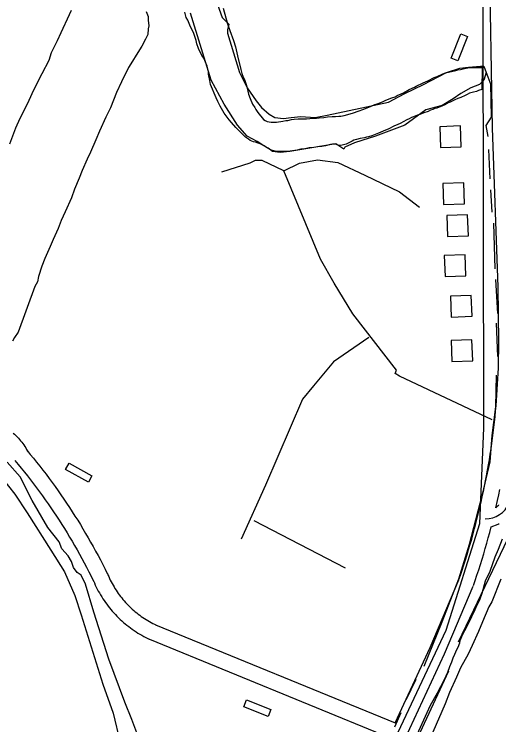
# Model space of a CAD drawing. Extents: x 3250478 to 3288318, y 788638 to 816472.
# Drawn here: x 3257033 to 3257961, y 794702 to 796061 of the extents above; entities that cross this region are included whole.
import ezdxf

# ---------------------------------------------------------------- set-up
doc = ezdxf.new("R2010")
doc.units = 0
for name, color, linetype in [('V-BLDG-OTLN', 7, 'Continuous'), ('V-ROAD-CNTR', 7, 'Continuous'), ('V-SITE-VEGE', 7, 'Continuous'), ('V-TOPO-SHOR', 7, 'Continuous')]:
    doc.layers.add(name, color=color, linetype=linetype)

msp = doc.modelspace()

# ---------------------------------------------------------------- linework, layer by layer
at = {"layer": 'V-BLDG-OTLN'}
for points in [[(3257869.6, 795976.7), (3257888, 796023.3), (3257901, 796018.1), (3257882.7, 795971.6)], [(3257889.2, 795807.2), (3257887.8, 795847.1), (3257847.8, 795845.7), (3257849.3, 795805.7)], [(3257895.2, 795698.3), (3257893.7, 795738.2), (3257853.7, 795736.8), (3257855.2, 795696.8)], [(3257902.7, 795637.1), (3257901.2, 795677.1), (3257861.3, 795675.6), (3257862.7, 795635.7)], [(3257898.1, 795560.6), (3257896.6, 795600.5), (3257856.6, 795599.1), (3257858.1, 795559.1)], [(3257909.7, 795483.1), (3257908.3, 795523), (3257868.3, 795521.6), (3257869.7, 795481.6)], [(3257911, 795398), (3257909.6, 795438), (3257869.6, 795436.6), (3257871.1, 795396.6)], [(3257175.1, 795165.6), (3257131.2, 795189.7), (3257138, 795201.9), (3257181.8, 795177.9)], [(3257519.5, 794717.6), (3257473, 794736), (3257478.1, 794749.1), (3257524.6, 794730.7)]]:
    msp.add_lwpolyline(points, close=True, dxfattribs=at)
at = {"layer": 'V-ROAD-CNTR'}
for points in [[(3257460.7, 794021.9), (3257497.3, 794112.9), (3257860.4, 794882.3), (3257924.8, 795086.6), (3257932, 795269.1), (3257930.7, 796474.2), (3257808.6, 796519), (3257044, 796867.7), (3256342, 797271.9), (3255916.7, 797438.8), (3254738.6, 797696.6), (3254639.1, 797722.8)], [(3257960.8, 795434.7), (3257959.7, 795538.8), (3257948.6, 795843.8), (3257943.1, 796174.8), (3257941.3, 796376.3), (3257942.4, 796455.5), (3257931.6, 796511.6)], [(3257883.9, 794977.7), (3257887.4, 794987.6), (3257890.7, 794997.4), (3257893.9, 795007.2), (3257897.1, 795017.1), (3257900.2, 795027), (3257903.2, 795036.9), (3257906.2, 795046.9), (3257909.1, 795056.9), (3257911.9, 795066.9), (3257914.6, 795076.9), (3257917.2, 795086.9), (3257919.8, 795097), (3257922.3, 795107), (3257924.7, 795117.1), (3257927, 795127.2), (3257929.3, 795137.4), (3257931.5, 795147.5), (3257933.6, 795157.7), (3257935.6, 795167.9), (3257937.6, 795178), (3257939.4, 795188.3), (3257941.2, 795198.5), (3257942.9, 795208.7), (3257944.6, 795219), (3257946.1, 795229.2), (3257947.6, 795239.5), (3257949, 795249.8), (3257950.3, 795260.1), (3257951.6, 795270.4), (3257952.8, 795280.7), (3257953.9, 795291), (3257954.9, 795301.3), (3257955.8, 795311.7), (3257956.6, 795322), (3257957.4, 795332.3), (3257958.1, 795342.7), (3257958.7, 795353.1), (3257959.3, 795363.4), (3257959.7, 795373.8), (3257960.1, 795384.2), (3257960.4, 795394.5), (3257960.6, 795404.9), (3257960.8, 795415.3), (3257960.8, 795425.7), (3257960.8, 795434.9)], [(3257031.3, 795259.7), (3257033.8, 795257.4), (3257036.2, 795255), (3257038.6, 795252.6), (3257040.9, 795250.1), (3257043.1, 795247.6), (3257045.3, 795245), (3257047.4, 795242.3), (3257049.4, 795239.6), (3257051.4, 795236.8), (3257053.2, 795234), (3257055, 795231.1), (3257056.7, 795228.2), (3257058.4, 795225.2), (3257059.2, 795223.6)], [(3257057.5, 795226.2), (3257063.7, 795218.8), (3257069.8, 795211.3), (3257075.9, 795203.7), (3257082, 795196.1), (3257087.9, 795188.4), (3257093.9, 795180.7), (3257099.7, 795172.9), (3257105.5, 795165.1), (3257111.2, 795157.3), (3257116.9, 795149.3), (3257122.5, 795141.4), (3257128, 795133.4), (3257133.4, 795125.3), (3257138.8, 795117.2), (3257144.1, 795109.1), (3257149.4, 795100.9), (3257154.6, 795092.7), (3257159.7, 795084.4), (3257164.7, 795076.1), (3257169.7, 795067.7), (3257174.6, 795059.3), (3257179.4, 795050.9), (3257184.2, 795042.4), (3257188.9, 795033.9), (3257193.5, 795025.4), (3257198.1, 795016.8), (3257202.6, 795008.1), (3257207, 794999.5), (3257211.3, 794990.8), (3257212.1, 794989.2)], [(3257034.4, 795207), (3257040.5, 795199.7), (3257046.6, 795192.3), (3257052.5, 795185), (3257058.4, 795177.5), (3257064.2, 795170.1), (3257070, 795162.6), (3257075.7, 795155), (3257081.3, 795147.4), (3257086.9, 795139.7), (3257092.4, 795132), (3257097.8, 795124.2), (3257103.2, 795116.4), (3257108.5, 795108.6), (3257113.8, 795100.7), (3257119, 795092.8), (3257124.1, 795084.8), (3257129.1, 795076.8), (3257134.1, 795068.7), (3257139, 795060.6), (3257143.9, 795052.5), (3257148.6, 795044.3), (3257153.4, 795036.1), (3257158, 795027.8), (3257162.6, 795019.5), (3257167.1, 795011.2), (3257171.5, 795002.8), (3257175.9, 794994.4), (3257180.2, 794986), (3257184.4, 794977.5), (3257185.1, 794976)], [(3257955.4, 795116.7), (3257958.6, 795130.9), (3257960.8, 795141.3), (3257963, 795151.7)], [(3257955.4, 795116.7), (3257958.7, 795119.7), (3257959.2, 795120.1), (3257959.6, 795120.5), (3257960, 795120.9), (3257960.4, 795121.4), (3257960.8, 795121.8), (3257961.2, 795122.3)], [(3257912.3, 794967.9), (3257915.7, 794977.8), (3257919.1, 794987.9), (3257922.5, 794997.9), (3257925.7, 795008), (3257928.9, 795018.2), (3257932, 795028.3), (3257935, 795038.5), (3257937.9, 795048.7), (3257940.8, 795058.9), (3257943.6, 795069.1), (3257946.5, 795080.1)], [(3257946.5, 795080.1), (3257959.5, 795085.2), (3257960.5, 795085.7), (3257961.5, 795086.1)], [(3257212.4, 794988.5), (3257213.9, 794985), (3257215.4, 794981.6), (3257217, 794978.3), (3257218.7, 794975), (3257220.4, 794971.7), (3257222.2, 794968.5), (3257224.1, 794965.3), (3257226, 794962.1), (3257228, 794959), (3257230, 794955.9), (3257232.1, 794952.9), (3257234.3, 794949.9), (3257236.5, 794947), (3257238.8, 794944.1), (3257241.2, 794941.2), (3257243.6, 794938.4), (3257246, 794935.6), (3257248.5, 794932.9), (3257251.1, 794930.3), (3257253.7, 794927.7), (3257256.4, 794925.1), (3257259.1, 794922.6), (3257261.9, 794920.1), (3257264.7, 794917.8), (3257267.5, 794915.4), (3257270.5, 794913.1), (3257273.4, 794910.9), (3257276.4, 794908.8), (3257279.5, 794906.7), (3257282.5, 794904.6), (3257285.7, 794902.7), (3257288.8, 794900.7), (3257292, 794898.9), (3257295.3, 794897.1), (3257298.5, 794895.4), (3257301.9, 794893.7), (3257304.4, 794892.5)], [(3257184.8, 794976.7), (3257186.5, 794972.8), (3257188.2, 794968.9), (3257190.1, 794965.1), (3257192, 794961.2), (3257194, 794957.4), (3257196.1, 794953.7), (3257198.3, 794950), (3257200.5, 794946.3), (3257202.8, 794942.7), (3257205.2, 794939.1), (3257207.7, 794935.6), (3257210.2, 794932.1), (3257212.8, 794928.6), (3257215.4, 794925.3), (3257218.1, 794922), (3257220.9, 794918.7), (3257223.8, 794915.5), (3257226.7, 794912.3), (3257229.7, 794909.2), (3257232.7, 794906.2), (3257235.8, 794903.2), (3257239, 794900.3), (3257242.2, 794897.5), (3257245.5, 794894.7), (3257248.8, 794892), (3257252.2, 794889.3), (3257255.6, 794886.8), (3257259.1, 794884.2), (3257262.7, 794881.8), (3257266.3, 794879.4), (3257269.9, 794877.1), (3257273.6, 794874.9), (3257277.3, 794872.8), (3257281, 794870.7), (3257284.8, 794868.7), (3257288.7, 794866.8), (3257291.4, 794865.5)], [(3257762.4, 794705.1), (3257829.7, 794849.1), (3257884.3, 794978.6)], [(3257540.5, 794169.6), (3257629, 794356.8), (3257757.1, 794622.8), (3257857.1, 794837), (3257911.9, 794967)], [(3257303.6, 794892.9), (3257762.4, 794705.1)], [(3257292.2, 794865.1), (3257749.7, 794677.9)]]:
    msp.add_lwpolyline(points, dxfattribs=at)
msp.add_arc((3257935.6, 795144.6), 49, 269.1593, 336.8732, dxfattribs=at)
at = {"layer": 'V-SITE-VEGE'}
for points in [[(3257433.1, 796072.5), (3257441.2, 796042.4), (3257445.8, 796029.9), (3257453, 796010.8), (3257456.9, 795998.7), (3257460.8, 795981), (3257467, 795954.9), (3257468.9, 795947.5), (3257471.6, 795940.6), (3257473.8, 795935.8), (3257476.5, 795928.1), (3257477.7, 795924.4), (3257480.4, 795913.4), (3257481.9, 795907.8), (3257484.6, 795899.4), (3257489.5, 795889.1), (3257493.6, 795882.2), (3257495.5, 795878.5), (3257499.3, 795873), (3257510.1, 795859.5), (3257513.5, 795857.3), (3257517.6, 795855.5), (3257524.9, 795854.5), (3257535.3, 795854.6), (3257539, 795855), (3257543.7, 795855.8)], [(3257024.5, 795812.9), (3257035.9, 795843.3), (3257044.5, 795862), (3257058.8, 795890.5), (3257067.4, 795909.1), (3257077, 795928.8), (3257086.5, 795947.5), (3257099.9, 795973.1), (3257104.6, 795987.8), (3257116.1, 796010.4), (3257122.7, 796026.1), (3257139, 796060.5), (3257142.8, 796068.4)], [(3257285.5, 796066.1), (3257289.5, 796056.4), (3257289.6, 796049.5), (3257290.7, 796038.8)], [(3257663.8, 795810.7), (3257658.3, 795809.9), (3257653.5, 795810.6), (3257648.3, 795812.4), (3257642.4, 795812.3), (3257638.7, 795811.9), (3257628.8, 795809.2), (3257622.1, 795808), (3257617.3, 795807.6), (3257607, 795805.6), (3257597.8, 795805.2), (3257593, 795804), (3257586, 795802.8), (3257581.6, 795802.4), (3257574.6, 795800.8), (3257565.8, 795799.6), (3257561.7, 795798.8), (3257555.5, 795798.4), (3257541.5, 795798.2), (3257535.5, 795798.5), (3257527.8, 795800.3), (3257523.7, 795801.7), (3257514.1, 795807.1), (3257511.5, 795808.9), (3257503.7, 795812.9), (3257500, 795814), (3257494.8, 795815.8), (3257491.1, 795816.8), (3257485.1, 795819.3), (3257481.8, 795821.9), (3257476.2, 795825.5), (3257457.2, 795844.1), (3257449.3, 795854), (3257444.8, 795859.1), (3257435.1, 795871.5), (3257427.6, 795884.7), (3257423, 795893.9), (3257419.6, 795901.2), (3257409, 795926.6), (3257407.5, 795933.9), (3257405.1, 795946.4), (3257405, 795950.5), (3257402.3, 795961.5), (3257395.9, 795976.6), (3257392.5, 795982.1), (3257386.1, 795995.6), (3257383, 796004.1), (3257381.5, 796010.7), (3257376.1, 796025.8), (3257371.6, 796034.2), (3257369, 796039.7), (3257365.2, 796049.3), (3257362.5, 796054.8), (3257359.8, 796064.7)], [(3257290.7, 796038.8), (3257289.8, 796032.9), (3257289, 796022.2), (3257284.2, 796013.3), (3257277.5, 795999.5), (3257269.8, 795987.7), (3257256.4, 795966.1), (3257251.6, 795959.2), (3257238.2, 795931.6), (3257228.7, 795911), (3257217.3, 795881.6), (3257208.7, 795863.9), (3257196.3, 795837.3), (3257189.6, 795820.6), (3257179.1, 795797.1), (3257172.5, 795783.3)], [(3257543.7, 795855.8), (3257547.4, 795856.2), (3257552.9, 795857.4), (3257557, 795857.8), (3257564, 795859.7), (3257568.8, 795860.1), (3257576.9, 795860.6), (3257592.7, 795860.8), (3257599, 795861.6), (3257603.4, 795861.7), (3257611.9, 795862.1), (3257617.1, 795862.9), (3257625.9, 795863.4), (3257632.9, 795864.6), (3257642.1, 795865.1), (3257648, 795865.1), (3257654.7, 795865.9), (3257658.4, 795866), (3257664.6, 795867.2), (3257680.8, 795871.4), (3257693.6, 795876.3), (3257700.3, 795878.3), (3257712.4, 795883.2), (3257716.4, 795885.1), (3257723.4, 795888.1), (3257727.8, 795889.7), (3257734.8, 795892.3), (3257739.6, 795893.8), (3257743.6, 795895.7), (3257751.3, 795898.8), (3257756.1, 795901), (3257762.3, 795903), (3257766.4, 795905.2), (3257773.7, 795908.3), (3257778.5, 795910.5), (3257789.1, 795916.6), (3257799.7, 795921.1), (3257803, 795923), (3257816.2, 795929.4), (3257825.1, 795933.2), (3257837.5, 795939.6), (3257842.7, 795941.5), (3257845.6, 795943), (3257851.1, 795945.3), (3257854, 795946.8), (3257859.2, 795948.7), (3257878.7, 795953), (3257882.7, 795954.2), (3257887.5, 795955.3), (3257895.2, 795956.9), (3257901.9, 795958.1), (3257913.3, 795958.9), (3257924, 795959.1), (3257929.2, 795958.8), (3257928.2, 795917.1), (3257922.3, 795915.1), (3257918.2, 795913.2), (3257912.7, 795911.7), (3257904.6, 795909.8), (3257900.2, 795907.1), (3257896.6, 795905.6), (3257888.1, 795901.8), (3257882.3, 795899.6), (3257876.7, 795896.9), (3257873.1, 795895.4), (3257867.9, 795892.8), (3257863.9, 795891.2), (3257857.7, 795887.8), (3257851.8, 795885.2), (3257842.6, 795881.4), (3257838.2, 795880.2), (3257834.5, 795878.7), (3257830.1, 795877.2), (3257825.4, 795874.9), (3257817.6, 795871.9), (3257809.9, 795869.2), (3257805.2, 795867.7), (3257797.8, 795864.3), (3257794.1, 795863.1), (3257789, 795860.5), (3257785, 795858.6), (3257778, 795854.8), (3257773.6, 795852.2), (3257766.6, 795849.2), (3257761.5, 795847.3), (3257749, 795841.2), (3257744.2, 795839.3), (3257739.8, 795837), (3257730.3, 795833.2), (3257717.8, 795827.9), (3257711.6, 795826.4), (3257707.5, 795825.6), (3257703.8, 795824.5), (3257695.4, 795822.9), (3257688.4, 795821.3), (3257683.6, 795819.8), (3257680.3, 795817.9), (3257676.6, 795816.4), (3257673.7, 795814.9), (3257668.9, 795812.2), (3257663.8, 795810.7)], [(3257172.5, 795783.3), (3257162.9, 795761.7), (3257157.2, 795747), (3257148.7, 795726.3), (3257143, 795709.6), (3257130.6, 795683.1), (3257123, 795666.4), (3257117.3, 795650.7), (3257107.8, 795630.1), (3257102.1, 795616.3), (3257091.6, 795593.7), (3257085.9, 795579), (3257079.3, 795559.4), (3257077.4, 795548.6), (3257072.7, 795539.7), (3257040.4, 795452.4), (3257033.7, 795442.5), (3257029.9, 795435.6)], [(3257788.9, 794647.8), (3257829.9, 794739.1), (3257843.3, 794762.8), (3257856.7, 794788.3), (3257863.4, 794802.1), (3257867.2, 794812.9), (3257871, 794821.7), (3257873.8, 794829.6), (3257876.7, 794836.5), (3257880.5, 794845.3), (3257883.4, 794850.2), (3257886.2, 794858.1), (3257887.1, 794863), (3257891.9, 794874.7), (3257895.7, 794881.6), (3257903.4, 794896.4), (3257915.8, 794921.9), (3257917.7, 794926.8), (3257924.4, 794940.6), (3257929.1, 794953.4), (3257935.7, 794976.9), (3257944.2, 794995.6), (3257953.7, 795023.1), (3257960.4, 795037.8), (3257968, 795057.4)], [(3257964.9, 794980.2), (3257947.9, 794937), (3257942.1, 794927.1), (3257929.7, 794898.6), (3257922.1, 794880), (3257909.7, 794853.5), (3257902.1, 794836.7), (3257887.7, 794810.2), (3257880.1, 794792.5), (3257866.8, 794763), (3257858.2, 794741.4), (3257834.4, 794687.4)]]:
    msp.add_lwpolyline(points, dxfattribs=at)
at = {"layer": 'V-TOPO-SHOR'}
for p, q in [((3257941.2, 795801.8), (3257943.9, 795746.1)), ((3257945.2, 795724.8), (3257947.8, 795682.4)), ((3257950.5, 795661.1), (3257953.1, 795573.5)), ((3257954.4, 795553.6), (3257958.4, 795488.6)), ((3257955.7, 795470), (3257958.4, 795406.3)), ((3257491.8, 795092.3), (3257667, 795002)), ((3257550.1, 794125.8), (3257865.1, 794804.7)), ((3257802.3, 794788.3), (3257783.7, 794749.8)), ((3257773.1, 794724.6), (3257761.1, 794696.8))]:
    msp.add_line(p, q, dxfattribs=at)
for points in [[(3257391.4, 796165.4), (3257431.2, 796054.3), (3257443.8, 796041.7), (3257441.7, 796031.2), (3257441.7, 796024.9), (3257464.7, 795949.4), (3257479.4, 795920), (3257496.1, 795894.9), (3257506.6, 795882.3), (3257521.3, 795869.7), (3257531.8, 795863.4), (3257548.5, 795861.3), (3257563.2, 795863.4), (3257582.1, 795865.5), (3257609.4, 795863.4), (3257632.4, 795867.6), (3257749.8, 795892.7), (3257781.3, 795909.5), (3257816.9, 795926.2), (3257861, 795949.3), (3257886.2, 795957.7), (3257902.9, 795959.8), (3257926, 795961.8), (3257932.3, 795961.8), (3257936.5, 795949.3), (3257932.3, 795934.6), (3257923.9, 795926.2), (3257907.1, 795919.9), (3257888.2, 795909.4), (3257873.6, 795899), (3257852.6, 795886.4), (3257821.1, 795878), (3257781.3, 795848.7), (3257724.7, 795827.7), (3257684.8, 795815.1), (3257665.9, 795806.8), (3257663.9, 795802.6), (3257649.2, 795813.1), (3257561.1, 795798.4), (3257542.2, 795796.3), (3257527.6, 795798.4), (3257519.2, 795804.7), (3257510.8, 795808.9), (3257498.2, 795817.3), (3257479.3, 795827.8), (3257460.5, 795848.8), (3257435.3, 795888.6), (3257410.2, 795934.7), (3257370.4, 796062.7)], [(3257936.5, 795949.3), (3257945.3, 795927.9), (3257946.6, 795864.2), (3257936, 795848.2), (3257939.9, 795827)], [(3257883.6, 794860.3), (3258167.8, 795452.8), (3258353.1, 795847.8), (3258421, 795915.7)], [(3257948.4, 795284.6), (3257770.6, 795368.2), (3257762.6, 795373.5), (3257765.3, 795380.2), (3257681.7, 795487.7), (3257645.9, 795546.1), (3257619.4, 795592.5), (3257549.1, 795761.1), (3257508, 795781), (3257494.7, 795781), (3257484.1, 795775.7), (3257429.7, 795758.5)], [(3257549.1, 795761.1), (3257579.6, 795775.7), (3257614.1, 795782.3), (3257652.6, 795777), (3257704.4, 795753.1), (3257770.7, 795721.2), (3257809.2, 795692)], [(3257712.2, 795442.6), (3257644.5, 795396.1), (3257606, 795349.7), (3257584.8, 795324.5), (3257514.4, 795160), (3257467.9, 795056.5)], [(3257955.7, 795370.5), (3257954.4, 795309.5), (3257947.7, 795255.1), (3257943.7, 795204.6), (3257929.1, 795142.3), (3257903.9, 795046.7), (3257883.9, 794980.4), (3257852.1, 794898.1), (3257817.5, 794813.2)], [(3257271.4, 794675.7), (3257258.2, 794711.5), (3257244.9, 794744.7), (3257214.4, 794827), (3257185.3, 794917.2), (3257169.3, 794970.3), (3257161.4, 794987.6), (3257153.4, 794992.9), (3257146.8, 795002.2), (3257142.8, 795014.1), (3257136.2, 795024.7), (3257124.2, 795038), (3257118.9, 795051.3), (3257097.7, 795079.1), (3257067.2, 795130.9), (3257044.7, 795176), (3257019.5, 795203.9)], [(3257010.2, 795173.4), (3257034, 795142.9), (3257057.9, 795107), (3257103, 795035.3), (3257129.5, 794994.2), (3257149.4, 794949.1), (3257161.4, 794911.9), (3257202.5, 794779.2), (3257222.4, 794723.5), (3257235.6, 794667.7)]]:
    msp.add_lwpolyline(points, dxfattribs=at)

doc.saveas('drawing.dxf')
